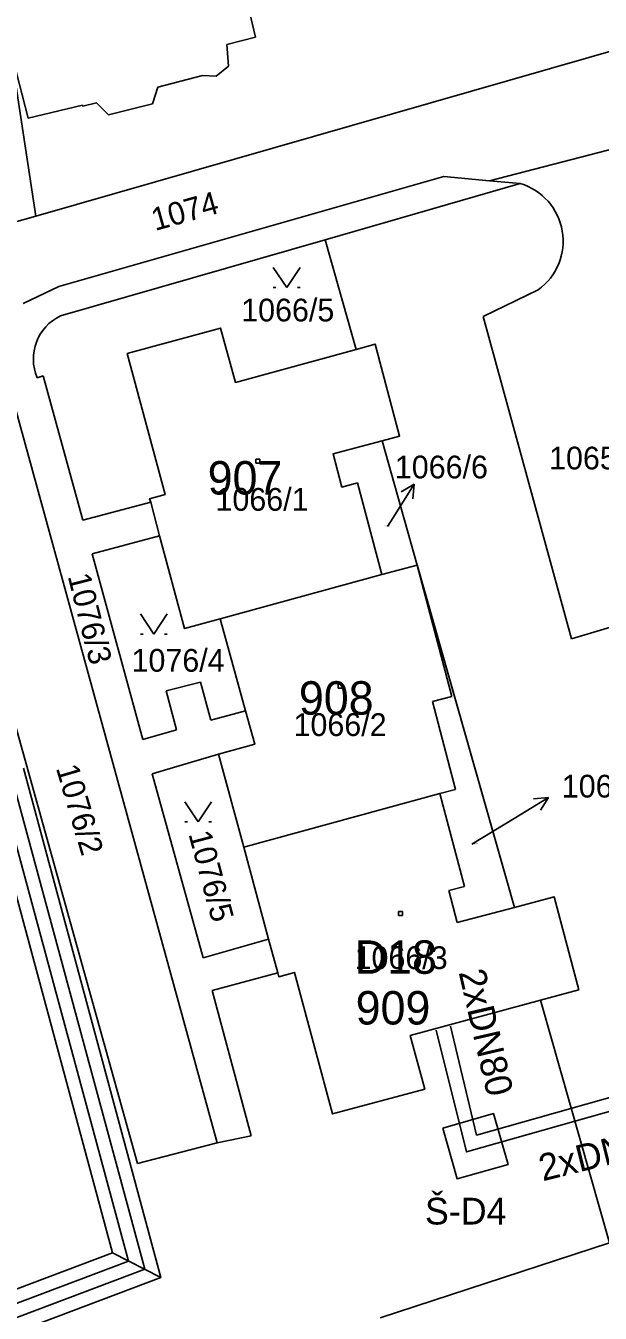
# Model space of a CAD drawing. Extents: x -468021 to -466942, y -1130484 to -1128584.
# Drawn here: x -467312.2 to -467269.3, y -1129633.9 to -1129537.6 of the extents above; entities that cross this region are included whole.
import ezdxf

# ---------------------------------------------------------------- set-up
doc = ezdxf.new("R2010")
doc.units = 0
for name, color, linetype in [('14a-Šachty', 7, 'Continuous'), ('21-Označení-odběrného-místa', 7, 'Continuous'), ('22-Odběrná místa-šrafy', 7, 'Continuous'), ('25-Popisná-čísla', 7, 'Continuous'), ('DKM', 7, 'Continuous'), ('TUV_SKUTEČNOST', 7, 'Continuous'), ('UT_SKUTEČNOST_předizolované potrubí', 7, 'Continuous'), ('UT_SKUTEČNOST_staré', 7, 'Continuous')]:
    doc.layers.add(name, color=color, linetype=linetype)

# ---------------------------------------------------------------- blocks, each defined once
blk = doc.blocks.new('SACHTA')
at = {"layer": '14a-Šachty'}
blk.add_lwpolyline([(-0.00001391, 0.00002346), (0.00002558, 0.00002346), (0.00002558, -0.00001604), (-0.00001391, -0.00001604)], close=True, dxfattribs=at)

msp = doc.modelspace()

# ---------------------------------------------------------------- linework, layer by layer
at = {"layer": '22-Odběrná místa-šrafy'}
for p, q in [((-467285.65, -1129578.639), (-467287.469, -1129571.8)), ((-467283, -1129577.94), (-467280.409, -1129587.77)), ((-467297.719, -1129581.97), (-467285.65, -1129578.639)), ((-467285.65, -1129578.639), (-467297.719, -1129581.97)), ((-467281.87, -1129588.15), (-467280.409, -1129587.77)), ((-467280.409, -1129587.77), (-467281.87, -1129588.15)), ((-467280.14, -1129594.72), (-467281.87, -1129588.15)), ((-467281.87, -1129588.15), (-467280.14, -1129594.72))]:
    msp.add_line(p, q, dxfattribs=at)
for points in [[(-467287.469, -1129571.8), (-467288.62, -1129572.11), (-467289.28, -1129569.629), (-467285.62, -1129568.66), (-467284.32, -1129568.31), (-467286.15, -1129561.42), (-467287.56, -1129561.81), (-467296.58, -1129564.28), (-467297.69, -1129560.22), (-467304.659, -1129562.129), (-467301.82, -1129572.67), (-467302.99, -1129572.98), (-467302.909, -1129573.25), (-467302.26, -1129575.76), (-467300.38, -1129582.7), (-467297.719, -1129581.97)], [(-467295.96, -1129599.04), (-467294.12, -1129605.93), (-467293.42, -1129608.45), (-467293.34, -1129608.73), (-467292.18, -1129608.41), (-467289.32, -1129619), (-467282.44, -1129617.139), (-467283.52, -1129613.129), (-467273.78, -1129610.49), (-467270.93, -1129609.72), (-467272.76, -1129602.76), (-467275.74, -1129603.55), (-467282.993, -1129577.938), (-467283, -1129577.94)], [(-467280.409, -1129587.77), (-467283, -1129577.94), (-467285.65, -1129578.639)], [(-467297.719, -1129581.97), (-467295.84, -1129588.85), (-467295.13, -1129591.35), (-467297.84, -1129592.1), (-467295.96, -1129599.04)], [(-467295.96, -1129599.04), (-467281.31, -1129595.03), (-467280.14, -1129594.72)], [(-467280.14, -1129594.72), (-467281.31, -1129595.03), (-467295.96, -1129599.04)]]:
    msp.add_lwpolyline(points, dxfattribs=at)
at = {"layer": 'DKM'}
for p, q in [((-467295.09, -1129538.45), (-467295.65, -1129536.05)), ((-467265.14, -1129538.54), (-467311.5, -1129551.84)), ((-467297.22, -1129539), (-467295.09, -1129538.45)), ((-467313.38, -1129539.39), (-467312.06, -1129544.53)), ((-467313.38, -1129539.39), (-467311.5, -1129551.84)), ((-467297.11, -1129540.62), (-467297.22, -1129539)), ((-467298.03, -1129541.37), (-467297.11, -1129540.62)), ((-467302.37, -1129542.2), (-467299.03, -1129541.33)), ((-467299.03, -1129541.33), (-467298.03, -1129541.37)), ((-467302.78, -1129543.45), (-467302.37, -1129542.2)), ((-467312.06, -1129544.53), (-467308, -1129543.54)), ((-467308, -1129543.54), (-467307.98, -1129543.63)), ((-467307.98, -1129543.63), (-467306.96, -1129543.36)), ((-467306.96, -1129543.36), (-467306.07, -1129544.26)), ((-467306.07, -1129544.26), (-467302.78, -1129543.45)), ((-467268.09, -1129546.73), (-467277.6, -1129549.2)), ((-467281.01, -1129548.89), (-467309.78, -1129557.1)), ((-467275.3, -1129549.41), (-467289.88, -1129553.61)), ((-467277.6, -1129549.2), (-467281.01, -1129548.89)), ((-467275.3, -1129549.41), (-467277.6, -1129549.2)), ((-467355.86, -1129564.6), (-467311.5, -1129551.84)), ((-467289.88, -1129553.61), (-467309.64, -1129559.31)), ((-467289.88, -1129553.61), (-467287.56, -1129561.81)), ((-467293.75, -1129555.69), (-467292.75, -1129557.19)), ((-467292.75, -1129557.19), (-467291.75, -1129555.69)), ((-467312.44, -1129558.37), (-467309.78, -1129557.1)), ((-467293.75, -1129557.19), (-467293.55, -1129557.19)), ((-467291.95, -1129557.19), (-467291.75, -1129557.19)), ((-467273.96, -1129557.35), (-467278.08, -1129559.36)), ((-467278.08, -1129559.36), (-467271.47, -1129583.46)), ((-467297.69, -1129560.22), (-467304.66, -1129562.13)), ((-467296.58, -1129564.28), (-467297.69, -1129560.22)), ((-467287.56, -1129561.81), (-467296.58, -1129564.28)), ((-467286.15, -1129561.42), (-467287.56, -1129561.81)), ((-467284.32, -1129568.31), (-467286.15, -1129561.42)), ((-467304.66, -1129562.13), (-467301.82, -1129572.67)), ((-467311.38, -1129563.93), (-467310.94, -1129563.8)), ((-467310.94, -1129563.8), (-467307.97, -1129574.58)), ((-467297.95, -1129621.17), (-467313.34, -1129565.06)), ((-467289.28, -1129569.63), (-467285.62, -1129568.66)), ((-467285.62, -1129568.66), (-467284.32, -1129568.31)), ((-467285.62, -1129568.66), (-467283, -1129577.94)), ((-467288.62, -1129572.11), (-467289.28, -1129569.63)), ((-467295.06, -1129570.02), (-467294.76, -1129570.02)), ((-467295.06, -1129570.32), (-467295.06, -1129570.02)), ((-467294.76, -1129570.32), (-467295.06, -1129570.32)), ((-467294.76, -1129570.02), (-467294.76, -1129570.32)), ((-467287.47, -1129571.8), (-467288.62, -1129572.11)), ((-467285.65, -1129578.64), (-467287.47, -1129571.8)), ((-467284.82, -1129574.43), (-467283.235, -1129571.882)), ((-467283.235, -1129571.882), (-467284.188, -1129572.467)), ((-467283.235, -1129571.882), (-467283.339, -1129572.995)), ((-467307.97, -1129574.58), (-467302.91, -1129573.25)), ((-467301.82, -1129572.67), (-467302.99, -1129572.98)), ((-467302.99, -1129572.98), (-467302.91, -1129573.25)), ((-467302.91, -1129573.25), (-467302.26, -1129575.76)), ((-467303.89, -1129622.71), (-467317.49, -1129573.9)), ((-467285.21, -1129575.05), (-467284.82, -1129574.43)), ((-467307.28, -1129577.11), (-467302.26, -1129575.76)), ((-467302.26, -1129575.76), (-467300.38, -1129582.7)), ((-467303.49, -1129590.98), (-467307.28, -1129577.11)), ((-467283, -1129577.94), (-467285.65, -1129578.64)), ((-467280.41, -1129587.77), (-467283, -1129577.94)), ((-467283, -1129577.94), (-467275.74, -1129603.55)), ((-467297.72, -1129581.97), (-467285.65, -1129578.64)), ((-467271.47, -1129583.46), (-467261.04, -1129580.31)), ((-467303.68, -1129581.6), (-467302.68, -1129583.1)), ((-467302.68, -1129583.1), (-467301.68, -1129581.6)), ((-467300.38, -1129582.7), (-467297.72, -1129581.97)), ((-467297.72, -1129581.97), (-467295.84, -1129588.85)), ((-467303.68, -1129583.1), (-467303.48, -1129583.1)), ((-467301.88, -1129583.1), (-467301.68, -1129583.1)), ((-467299.19, -1129586.7), (-467301.76, -1129587.36)), ((-467298.42, -1129589.54), (-467299.19, -1129586.7)), ((-467288.9, -1129586.84), (-467288.6, -1129586.84)), ((-467288.9, -1129587.14), (-467288.9, -1129586.84)), ((-467288.6, -1129586.84), (-467288.6, -1129587.14)), ((-467301.76, -1129587.36), (-467300.99, -1129590.28)), ((-467288.6, -1129587.14), (-467288.9, -1129587.14)), ((-467281.87, -1129588.15), (-467280.41, -1129587.77)), ((-467295.84, -1129588.85), (-467298.42, -1129589.54)), ((-467295.13, -1129591.35), (-467295.84, -1129588.85)), ((-467280.14, -1129594.72), (-467281.87, -1129588.15)), ((-467300.99, -1129590.28), (-467303.49, -1129590.98)), ((-467297.84, -1129592.1), (-467295.13, -1129591.35)), ((-467297.84, -1129592.1), (-467302.81, -1129593.57)), ((-467295.96, -1129599.04), (-467297.84, -1129592.1)), ((-467302.81, -1129593.57), (-467298.98, -1129607.31)), ((-467281.31, -1129595.03), (-467280.14, -1129594.72)), ((-467300.37, -1129595.66), (-467299.37, -1129597.16)), ((-467299.37, -1129597.16), (-467298.37, -1129595.66)), ((-467281.31, -1129595.03), (-467295.96, -1129599.04)), ((-467279.47, -1129601.98), (-467281.31, -1129595.03)), ((-467275.76, -1129596.89), (-467273.2, -1129595.325)), ((-467273.2, -1129595.325), (-467274.314, -1129595.42)), ((-467273.2, -1129595.325), (-467273.792, -1129596.273)), ((-467300.37, -1129597.16), (-467300.17, -1129597.16)), ((-467298.57, -1129597.16), (-467298.37, -1129597.16)), ((-467278.91, -1129598.82), (-467275.76, -1129596.89)), ((-467294.12, -1129605.93), (-467295.96, -1129599.04)), ((-467280.64, -1129602.29), (-467279.47, -1129601.98)), ((-467280.01, -1129604.67), (-467280.64, -1129602.29)), ((-467272.76, -1129602.76), (-467275.74, -1129603.55)), ((-467270.93, -1129609.72), (-467272.76, -1129602.76)), ((-467284.41, -1129603.85), (-467284.11, -1129603.85)), ((-467284.41, -1129604.15), (-467284.41, -1129603.85)), ((-467284.11, -1129604.15), (-467284.41, -1129604.15)), ((-467284.11, -1129603.85), (-467284.11, -1129604.15)), ((-467275.74, -1129603.55), (-467280.01, -1129604.67)), ((-467298.98, -1129607.31), (-467294.12, -1129605.93)), ((-467294.12, -1129605.93), (-467293.42, -1129608.45)), ((-467293.42, -1129608.45), (-467298.33, -1129609.76)), ((-467293.42, -1129608.45), (-467293.34, -1129608.73)), ((-467293.34, -1129608.73), (-467292.18, -1129608.41)), ((-467289.32, -1129619), (-467292.18, -1129608.41)), ((-467298.33, -1129609.76), (-467295.4, -1129620.64)), ((-467273.78, -1129610.49), (-467270.93, -1129609.72)), ((-467283.52, -1129613.13), (-467273.78, -1129610.49)), ((-467273.78, -1129610.49), (-467268.64, -1129628.65)), ((-467282.44, -1129617.14), (-467283.52, -1129613.13)), ((-467289.32, -1129619), (-467282.44, -1129617.14)), ((-467295.4, -1129620.64), (-467297.95, -1129621.17)), ((-467297.95, -1129621.17), (-467303.89, -1129622.71)), ((-467285.76, -1129634.24), (-467268.64, -1129628.65))]:
    msp.add_line(p, q, dxfattribs=at)
for centre, radius, start, end in [((-467276.587, -1129553.71), 4.489, 305.82002, 73.33858), ((-467308.14, -1129562.512), 3.536, 115.09152, 203.63338)]:
    msp.add_arc(centre, radius, start, end, dxfattribs=at)
at = {"layer": 'TUV_SKUTEČNOST'}
for points in [[(-467366.973, -1129678.096), (-467368.287, -1129673.891), (-467347.342, -1129667.747), (-467348.897, -1129662.707), (-467333.874, -1129657.821), (-467338.236, -1129644.858), (-467302.153, -1129631.234), (-467312.424, -1129593.137)], [(-467367.926, -1129678.399), (-467369.545, -1129673.218), (-467348.596, -1129667.073), (-467350.143, -1129662.061), (-467335.144, -1129657.183), (-467339.492, -1129644.263), (-467303.355, -1129630.619), (-467313.124, -1129594.38)]]:
    msp.add_lwpolyline(points, dxfattribs=at)
at = {"layer": 'UT_SKUTEČNOST_předizolované potrubí'}
msp.add_line((-467305.758, -1129629.388), (-467302.153, -1129631.234), dxfattribs=at)
for points in [[(-467368.879, -1129678.703), (-467370.803, -1129672.545), (-467349.851, -1129666.398), (-467351.389, -1129661.414), (-467336.414, -1129656.544), (-467340.747, -1129643.668), (-467304.557, -1129630.003), (-467313.825, -1129595.623)], [(-467369.832, -1129679.006), (-467372.061, -1129671.872), (-467351.105, -1129665.724), (-467352.635, -1129660.768), (-467337.684, -1129655.906), (-467342.002, -1129643.073), (-467305.758, -1129629.388), (-467314.525, -1129596.866)]]:
    msp.add_lwpolyline(points, dxfattribs=at)
at = {"layer": 'UT_SKUTEČNOST_staré'}
for points in [[(-467280.505, -1129612.44), (-467278.57, -1129620.584), (-467258.758, -1129614.979), (-467261.39, -1129604.46), (-467230.534, -1129596.292)], [(-467281.593, -1129612.732), (-467279.323, -1129621.836), (-467257.552, -1129615.677), (-467260.181, -1129605.173), (-467231.269, -1129597.489)]]:
    msp.add_lwpolyline(points, dxfattribs=at)

# ---------------------------------------------------------------- block references
at = {"layer": '14a-Šachty', "xscale": 100000.0000000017, "yscale": 100000.00000000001, "rotation": 15.82373453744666}
msp.add_blockref('SACHTA', (-467279.117, -1129621.928), dxfattribs=at)

# ---------------------------------------------------------------- texts
at = {"layer": '14a-Šachty'}
msp.add_text('Š-D4', height=2, dxfattribs=at).set_placement((-467282.422, -1129627.267))
at = {"layer": '21-Označení-odběrného-místa'}
msp.add_text('D18', height=2.5, dxfattribs=at).set_placement((-467287.664, -1129608.515))
at = {"layer": '25-Popisná-čísla'}
for s, p in [('907', (-467298.653, -1129572.668)), ('908', (-467291.838, -1129589.132)), ('909', (-467287.598, -1129612.308))]:
    msp.add_text(s, height=2.5, dxfattribs=at).set_placement(p)
at = {"layer": 'DKM'}
for s, rotation, p in [('1074', 15.67953, (-467302.58, -1129552.96)), ('1076/3', 284.15763, (-467309.12, -1129578.77)), ('1076/2', 286.38954, (-467310, -1129593.12)), ('1076/5', 284.98545, (-467300.1, -1129598.05))]:
    msp.add_text(s, height=1.7, rotation=rotation, dxfattribs=at).set_placement(p)
for s, height, p in [('1066/5', 1.7, (-467296.15, -1129559.72)), ('1066/6', 1.7, (-467284.672, -1129571.46)), ('1065/2', 1.7, (-467273.15, -1129570.79)), ('1066/1', 1.7, (-467298.07, -1129573.88)), ('1066/6', 0.1, (-467285.447, -1129575.05)), ('1076/4', 1.7, (-467304.34, -1129585.92)), ('1066/2', 1.7, (-467292.24, -1129590.73)), ('1066/4', 1.7, (-467272.2, -1129595.33)), ('1066/4', 0.1, (-467278.91, -1129598.82)), ('1066/3', 1.7, (-467287.68, -1129608.16))]:
    msp.add_text(s, height=height, dxfattribs=at).set_placement(p)
at = {"layer": 'UT_SKUTEČNOST_staré'}
for s, rotation, p in [('2xDN80', 282.99019, (-467279.915, -1129608.397)), ('2xDN125', 14.01315, (-467273.621, -1129624.043))]:
    msp.add_text(s, height=2, rotation=rotation, dxfattribs=at).set_placement(p)

doc.saveas('drawing.dxf')
